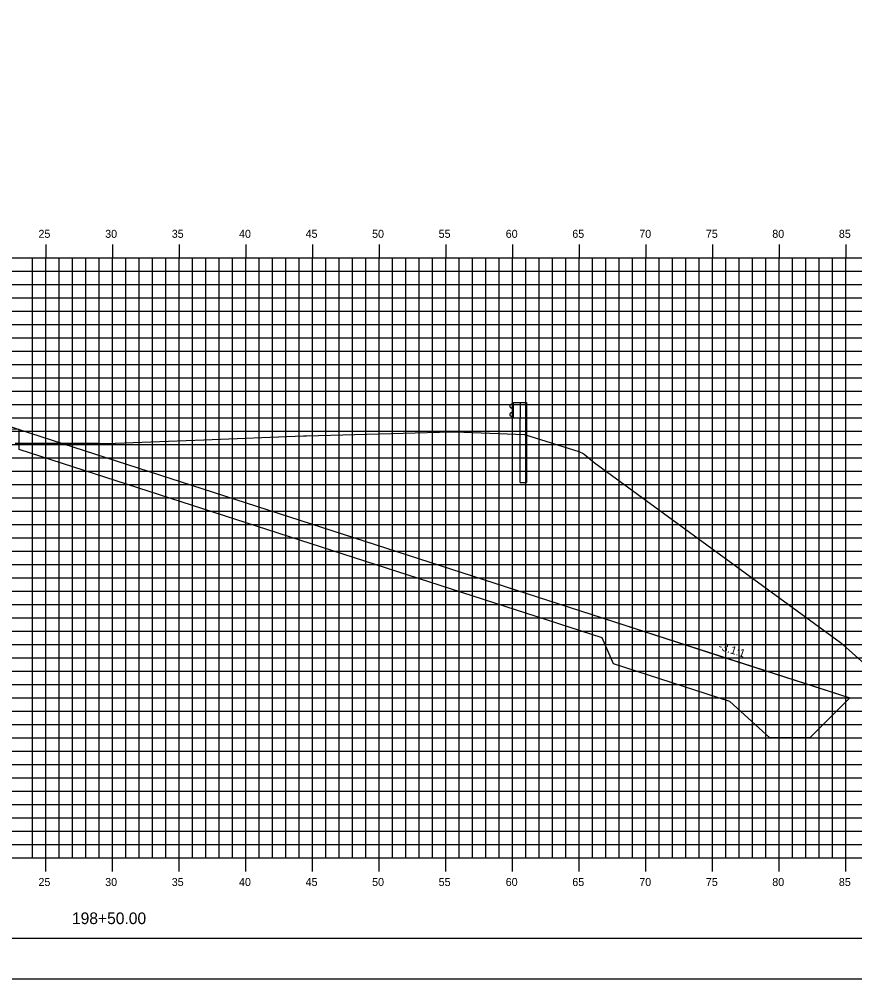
# Model space of a CAD drawing. Extents: x 850598 to 870284, y 366541 to 366651.
# Drawn here: x 864644.6 to 864707.2, y 366541.2 to 366613.1 of the extents above; entities that cross this region are included whole.
import ezdxf

# ---------------------------------------------------------------- set-up
doc = ezdxf.new("R2010")
doc.units = 0
for name, color, linetype in [('ANNOTATION', 7, 'Continuous'), ('BORDER', 7, 'Continuous'), ('D_Drainage_RipRap', 7, 'Continuous'), ('D_Roadway_Centerline', 7, 'Continuous'), ('D_Roadway_SlopeLines', 7, 'Continuous'), ('D_Roadway_SubGrade', 7, 'Continuous'), ('H_V ANNOTATION', 7, 'Continuous'), ('MAJOR', 7, 'Continuous'), ('MINOR', 7, 'Continuous'), ('PLOT BOUNDARY', 7, 'Continuous'), ('S_Guardrail_Beam', 7, 'Continuous'), ('S_Roadway_Centerline', 7, 'Continuous')]:
    doc.layers.add(name, color=color, linetype=linetype)

msp = doc.modelspace()

# ---------------------------------------------------------------- linework, layer by layer
at = {"layer": 'BORDER'}
msp.add_line((864576.56, 366544.225), (864736.56, 366544.225), dxfattribs=at)
at = {"layer": 'D_Drainage_RipRap'}
msp.add_lwpolyline([(864688.272, 366568.225), (864696.976, 366565.412), (864706.838, 366562.225), (864703.838, 366559.225), (864700.838, 366559.225), (864697.838, 366561.962), (864689.134, 366564.775), (864688.272, 366566.725), (864644.559, 366580.852), (864644.559, 366582.352)], close=True, dxfattribs=at)
at = {"layer": 'D_Roadway_Centerline'}
msp.add_lwpolyline([(864589.971, 366588.675), (864600.514, 366585.16), (864603.559, 366582.502), (864604.014, 366584.95), (864604.105, 366584.952), (864604.183, 366584.906), (864604.553, 366584.519), (864604.559, 366584.352), (864610.559, 366584.712), (864621.559, 366585.042), (864632.559, 366584.712), (864636.559, 366584.472), (864638.559, 366584.352), (864644.559, 366582.352), (864688.272, 366568.225), (864696.976, 366565.412), (864706.838, 366562.225), (864710.838, 366562.225)], dxfattribs=at)
at = {"layer": 'D_Roadway_SlopeLines'}
msp.add_lwpolyline([(864644.559, 366582.352), (864706.838, 366562.225), (864706.838, 366562.225)], dxfattribs=at)
at = {"layer": 'D_Roadway_SubGrade'}
msp.add_lwpolyline([(864632.559, 366584.212), (864633.559, 366584.152), (864633.559, 366584.402), (864638.559, 366584.102), (864638.559, 366584.352), (864644.559, 366582.352), (864632.559, 366582.712)], close=True, dxfattribs=at)
at = {"layer": 'MAJOR'}
for p, q in [((864646.559, 366596.227), (864646.559, 366595.225)), ((864646.559, 366596.227), (864646.559, 366595.225)), ((864651.559, 366596.227), (864651.559, 366595.225)), ((864651.559, 366596.227), (864651.559, 366595.225)), ((864656.559, 366596.227), (864656.559, 366595.225)), ((864656.559, 366596.227), (864656.559, 366595.225)), ((864661.559, 366596.227), (864661.559, 366595.225)), ((864661.559, 366596.227), (864661.559, 366595.225)), ((864666.559, 366596.227), (864666.559, 366595.225)), ((864666.559, 366596.227), (864666.559, 366595.225)), ((864671.559, 366596.227), (864671.559, 366595.225)), ((864671.559, 366596.227), (864671.559, 366595.225)), ((864676.559, 366596.227), (864676.559, 366595.225)), ((864676.559, 366596.227), (864676.559, 366595.225)), ((864681.559, 366596.227), (864681.559, 366595.225)), ((864681.559, 366596.227), (864681.559, 366595.225)), ((864686.559, 366596.227), (864686.559, 366595.225)), ((864686.559, 366596.227), (864686.559, 366595.225)), ((864691.559, 366596.227), (864691.559, 366595.225)), ((864691.559, 366596.227), (864691.559, 366595.225)), ((864696.559, 366596.227), (864696.559, 366595.225)), ((864696.559, 366596.227), (864696.559, 366595.225)), ((864701.559, 366596.227), (864701.559, 366595.225)), ((864701.559, 366596.227), (864701.559, 366595.225)), ((864706.559, 366596.227), (864706.559, 366595.225)), ((864706.559, 366596.227), (864706.559, 366595.225)), ((864581.559, 366595.225), (864721.559, 366595.225)), ((864581.559, 366595.225), (864721.559, 366595.225)), ((864581.559, 366595.225), (864721.559, 366595.225)), ((864581.559, 366595.225), (864721.559, 366595.225)), ((864646.559, 366550.225), (864646.559, 366595.225)), ((864646.559, 366550.225), (864646.559, 366595.225)), ((864651.559, 366550.225), (864651.559, 366595.225)), ((864651.559, 366550.225), (864651.559, 366595.225)), ((864656.559, 366550.225), (864656.559, 366595.225)), ((864656.559, 366550.225), (864656.559, 366595.225)), ((864661.559, 366550.225), (864661.559, 366595.225)), ((864661.559, 366550.225), (864661.559, 366595.225)), ((864666.559, 366550.225), (864666.559, 366595.225)), ((864666.559, 366550.225), (864666.559, 366595.225)), ((864671.559, 366550.225), (864671.559, 366595.225)), ((864671.559, 366550.225), (864671.559, 366595.225)), ((864676.559, 366550.225), (864676.559, 366595.225)), ((864676.559, 366550.225), (864676.559, 366595.225)), ((864681.559, 366550.225), (864681.559, 366595.225)), ((864681.559, 366550.225), (864681.559, 366595.225)), ((864686.559, 366550.225), (864686.559, 366595.225)), ((864686.559, 366550.225), (864686.559, 366595.225)), ((864691.559, 366550.225), (864691.559, 366595.225)), ((864691.559, 366550.225), (864691.559, 366595.225)), ((864696.559, 366550.225), (864696.559, 366595.225)), ((864696.559, 366550.225), (864696.559, 366595.225)), ((864701.559, 366550.225), (864701.559, 366595.225)), ((864701.559, 366550.225), (864701.559, 366595.225)), ((864706.559, 366550.225), (864706.559, 366595.225)), ((864706.559, 366550.225), (864706.559, 366595.225)), ((864581.559, 366590.225), (864721.559, 366590.225)), ((864581.559, 366590.225), (864721.559, 366590.225)), ((864581.559, 366585.225), (864721.559, 366585.225)), ((864581.559, 366585.225), (864721.559, 366585.225)), ((864581.559, 366580.225), (864721.559, 366580.225)), ((864581.559, 366580.225), (864721.559, 366580.225)), ((864581.559, 366575.225), (864721.559, 366575.225)), ((864581.559, 366575.225), (864721.559, 366575.225)), ((864581.559, 366570.225), (864721.559, 366570.225)), ((864581.559, 366570.225), (864721.559, 366570.225)), ((864581.559, 366565.225), (864721.559, 366565.225)), ((864581.559, 366565.225), (864721.559, 366565.225)), ((864581.559, 366560.225), (864721.559, 366560.225)), ((864581.559, 366560.225), (864721.559, 366560.225)), ((864581.559, 366555.225), (864721.559, 366555.225)), ((864581.559, 366555.225), (864721.559, 366555.225)), ((864581.559, 366550.225), (864721.559, 366550.225)), ((864581.559, 366550.225), (864721.559, 366550.225)), ((864581.559, 366550.225), (864721.559, 366550.225)), ((864581.559, 366550.225), (864721.559, 366550.225)), ((864646.559, 366549.223), (864646.559, 366550.225)), ((864646.559, 366549.223), (864646.559, 366550.225)), ((864651.559, 366549.223), (864651.559, 366550.225)), ((864651.559, 366549.223), (864651.559, 366550.225)), ((864656.559, 366549.223), (864656.559, 366550.225)), ((864656.559, 366549.223), (864656.559, 366550.225)), ((864661.559, 366549.223), (864661.559, 366550.225)), ((864661.559, 366549.223), (864661.559, 366550.225)), ((864666.559, 366549.223), (864666.559, 366550.225)), ((864666.559, 366549.223), (864666.559, 366550.225)), ((864671.559, 366549.223), (864671.559, 366550.225)), ((864671.559, 366549.223), (864671.559, 366550.225)), ((864676.559, 366549.223), (864676.559, 366550.225)), ((864676.559, 366549.223), (864676.559, 366550.225)), ((864681.559, 366549.223), (864681.559, 366550.225)), ((864681.559, 366549.223), (864681.559, 366550.225)), ((864686.559, 366549.223), (864686.559, 366550.225)), ((864686.559, 366549.223), (864686.559, 366550.225)), ((864691.559, 366549.223), (864691.559, 366550.225)), ((864691.559, 366549.223), (864691.559, 366550.225)), ((864696.559, 366549.223), (864696.559, 366550.225)), ((864696.559, 366549.223), (864696.559, 366550.225)), ((864701.559, 366549.223), (864701.559, 366550.225)), ((864701.559, 366549.223), (864701.559, 366550.225)), ((864706.559, 366549.223), (864706.559, 366550.225)), ((864706.559, 366549.223), (864706.559, 366550.225))]:
    msp.add_line(p, q, dxfattribs=at)
at = {"layer": 'MINOR'}
for p, q in [((864645.559, 366550.225), (864645.559, 366595.225)), ((864645.559, 366550.225), (864645.559, 366595.225)), ((864647.559, 366550.225), (864647.559, 366595.225)), ((864647.559, 366550.225), (864647.559, 366595.225)), ((864648.559, 366550.225), (864648.559, 366595.225)), ((864648.559, 366550.225), (864648.559, 366595.225)), ((864649.559, 366550.225), (864649.559, 366595.225)), ((864649.559, 366550.225), (864649.559, 366595.225)), ((864650.559, 366550.225), (864650.559, 366595.225)), ((864650.559, 366550.225), (864650.559, 366595.225)), ((864652.559, 366550.225), (864652.559, 366595.225)), ((864652.559, 366550.225), (864652.559, 366595.225)), ((864653.559, 366550.225), (864653.559, 366595.225)), ((864653.559, 366550.225), (864653.559, 366595.225)), ((864654.559, 366550.225), (864654.559, 366595.225)), ((864654.559, 366550.225), (864654.559, 366595.225)), ((864655.559, 366550.225), (864655.559, 366595.225)), ((864655.559, 366550.225), (864655.559, 366595.225)), ((864657.559, 366550.225), (864657.559, 366595.225)), ((864657.559, 366550.225), (864657.559, 366595.225)), ((864658.559, 366550.225), (864658.559, 366595.225)), ((864658.559, 366550.225), (864658.559, 366595.225)), ((864659.559, 366550.225), (864659.559, 366595.225)), ((864659.559, 366550.225), (864659.559, 366595.225)), ((864660.559, 366550.225), (864660.559, 366595.225)), ((864660.559, 366550.225), (864660.559, 366595.225)), ((864662.559, 366550.225), (864662.559, 366595.225)), ((864662.559, 366550.225), (864662.559, 366595.225)), ((864663.559, 366550.225), (864663.559, 366595.225)), ((864663.559, 366550.225), (864663.559, 366595.225)), ((864664.559, 366550.225), (864664.559, 366595.225)), ((864664.559, 366550.225), (864664.559, 366595.225)), ((864665.559, 366550.225), (864665.559, 366595.225)), ((864665.559, 366550.225), (864665.559, 366595.225)), ((864667.559, 366550.225), (864667.559, 366595.225)), ((864667.559, 366550.225), (864667.559, 366595.225)), ((864668.559, 366550.225), (864668.559, 366595.225)), ((864668.559, 366550.225), (864668.559, 366595.225)), ((864669.559, 366550.225), (864669.559, 366595.225)), ((864669.559, 366550.225), (864669.559, 366595.225)), ((864670.559, 366550.225), (864670.559, 366595.225)), ((864670.559, 366550.225), (864670.559, 366595.225)), ((864672.559, 366550.225), (864672.559, 366595.225)), ((864672.559, 366550.225), (864672.559, 366595.225)), ((864673.559, 366550.225), (864673.559, 366595.225)), ((864673.559, 366550.225), (864673.559, 366595.225)), ((864674.559, 366550.225), (864674.559, 366595.225)), ((864674.559, 366550.225), (864674.559, 366595.225)), ((864675.559, 366550.225), (864675.559, 366595.225)), ((864675.559, 366550.225), (864675.559, 366595.225)), ((864677.559, 366550.225), (864677.559, 366595.225)), ((864677.559, 366550.225), (864677.559, 366595.225)), ((864678.559, 366550.225), (864678.559, 366595.225)), ((864678.559, 366550.225), (864678.559, 366595.225)), ((864679.559, 366550.225), (864679.559, 366595.225)), ((864679.559, 366550.225), (864679.559, 366595.225)), ((864680.559, 366550.225), (864680.559, 366595.225)), ((864680.559, 366550.225), (864680.559, 366595.225)), ((864682.559, 366550.225), (864682.559, 366595.225)), ((864682.559, 366550.225), (864682.559, 366595.225)), ((864683.559, 366550.225), (864683.559, 366595.225)), ((864683.559, 366550.225), (864683.559, 366595.225)), ((864684.559, 366550.225), (864684.559, 366595.225)), ((864684.559, 366550.225), (864684.559, 366595.225)), ((864685.559, 366550.225), (864685.559, 366595.225)), ((864685.559, 366550.225), (864685.559, 366595.225)), ((864687.559, 366550.225), (864687.559, 366595.225)), ((864687.559, 366550.225), (864687.559, 366595.225)), ((864688.559, 366550.225), (864688.559, 366595.225)), ((864688.559, 366550.225), (864688.559, 366595.225)), ((864689.559, 366550.225), (864689.559, 366595.225)), ((864689.559, 366550.225), (864689.559, 366595.225)), ((864690.559, 366550.225), (864690.559, 366595.225)), ((864690.559, 366550.225), (864690.559, 366595.225)), ((864692.559, 366550.225), (864692.559, 366595.225)), ((864692.559, 366550.225), (864692.559, 366595.225)), ((864693.559, 366550.225), (864693.559, 366595.225)), ((864693.559, 366550.225), (864693.559, 366595.225)), ((864694.559, 366550.225), (864694.559, 366595.225)), ((864694.559, 366550.225), (864694.559, 366595.225)), ((864695.559, 366550.225), (864695.559, 366595.225)), ((864695.559, 366550.225), (864695.559, 366595.225)), ((864697.559, 366550.225), (864697.559, 366595.225)), ((864697.559, 366550.225), (864697.559, 366595.225)), ((864698.559, 366550.225), (864698.559, 366595.225)), ((864698.559, 366550.225), (864698.559, 366595.225)), ((864699.559, 366550.225), (864699.559, 366595.225)), ((864699.559, 366550.225), (864699.559, 366595.225)), ((864700.559, 366550.225), (864700.559, 366595.225)), ((864700.559, 366550.225), (864700.559, 366595.225)), ((864702.559, 366550.225), (864702.559, 366595.225)), ((864702.559, 366550.225), (864702.559, 366595.225)), ((864703.559, 366550.225), (864703.559, 366595.225)), ((864703.559, 366550.225), (864703.559, 366595.225)), ((864704.559, 366550.225), (864704.559, 366595.225)), ((864704.559, 366550.225), (864704.559, 366595.225)), ((864705.559, 366550.225), (864705.559, 366595.225)), ((864705.559, 366550.225), (864705.559, 366595.225)), ((864581.559, 366594.225), (864721.559, 366594.225)), ((864581.559, 366594.225), (864721.559, 366594.225)), ((864581.559, 366593.225), (864721.559, 366593.225)), ((864581.559, 366593.225), (864721.559, 366593.225)), ((864581.559, 366592.225), (864721.559, 366592.225)), ((864581.559, 366592.225), (864721.559, 366592.225)), ((864581.559, 366591.225), (864721.559, 366591.225)), ((864581.559, 366591.225), (864721.559, 366591.225)), ((864581.559, 366589.225), (864721.559, 366589.225)), ((864581.559, 366589.225), (864721.559, 366589.225)), ((864581.559, 366588.225), (864721.559, 366588.225)), ((864581.559, 366588.225), (864721.559, 366588.225)), ((864581.559, 366587.225), (864721.559, 366587.225)), ((864581.559, 366587.225), (864721.559, 366587.225)), ((864581.559, 366586.225), (864721.559, 366586.225)), ((864581.559, 366586.225), (864721.559, 366586.225)), ((864581.559, 366584.225), (864721.559, 366584.225)), ((864581.559, 366584.225), (864721.559, 366584.225)), ((864581.559, 366583.225), (864721.559, 366583.225)), ((864581.559, 366583.225), (864721.559, 366583.225)), ((864581.559, 366582.225), (864721.559, 366582.225)), ((864581.559, 366582.225), (864721.559, 366582.225)), ((864581.559, 366581.225), (864721.559, 366581.225)), ((864581.559, 366581.225), (864721.559, 366581.225)), ((864581.559, 366579.225), (864721.559, 366579.225)), ((864581.559, 366579.225), (864721.559, 366579.225)), ((864581.559, 366578.225), (864721.559, 366578.225)), ((864581.559, 366578.225), (864721.559, 366578.225)), ((864581.559, 366577.225), (864721.559, 366577.225)), ((864581.559, 366577.225), (864721.559, 366577.225)), ((864581.559, 366576.225), (864721.559, 366576.225)), ((864581.559, 366576.225), (864721.559, 366576.225)), ((864581.559, 366574.225), (864721.559, 366574.225)), ((864581.559, 366574.225), (864721.559, 366574.225)), ((864581.559, 366573.225), (864721.559, 366573.225)), ((864581.559, 366573.225), (864721.559, 366573.225)), ((864581.559, 366572.225), (864721.559, 366572.225)), ((864581.559, 366572.225), (864721.559, 366572.225)), ((864581.559, 366571.225), (864721.559, 366571.225)), ((864581.559, 366571.225), (864721.559, 366571.225)), ((864581.559, 366569.225), (864721.559, 366569.225)), ((864581.559, 366569.225), (864721.559, 366569.225)), ((864581.559, 366568.225), (864721.559, 366568.225)), ((864581.559, 366568.225), (864721.559, 366568.225)), ((864581.559, 366567.225), (864721.559, 366567.225)), ((864581.559, 366567.225), (864721.559, 366567.225)), ((864581.559, 366566.225), (864721.559, 366566.225)), ((864581.559, 366566.225), (864721.559, 366566.225)), ((864581.559, 366564.225), (864721.559, 366564.225)), ((864581.559, 366564.225), (864721.559, 366564.225)), ((864581.559, 366563.225), (864721.559, 366563.225)), ((864581.559, 366563.225), (864721.559, 366563.225)), ((864581.559, 366562.225), (864721.559, 366562.225)), ((864581.559, 366562.225), (864721.559, 366562.225)), ((864581.559, 366561.225), (864721.559, 366561.225)), ((864581.559, 366561.225), (864721.559, 366561.225)), ((864581.559, 366559.225), (864721.559, 366559.225)), ((864581.559, 366559.225), (864721.559, 366559.225)), ((864581.559, 366558.225), (864721.559, 366558.225)), ((864581.559, 366558.225), (864721.559, 366558.225)), ((864581.559, 366557.225), (864721.559, 366557.225)), ((864581.559, 366557.225), (864721.559, 366557.225)), ((864581.559, 366556.225), (864721.559, 366556.225)), ((864581.559, 366556.225), (864721.559, 366556.225)), ((864581.559, 366554.225), (864721.559, 366554.225)), ((864581.559, 366554.225), (864721.559, 366554.225)), ((864581.559, 366553.225), (864721.559, 366553.225)), ((864581.559, 366553.225), (864721.559, 366553.225)), ((864581.559, 366552.225), (864721.559, 366552.225)), ((864581.559, 366552.225), (864721.559, 366552.225)), ((864581.559, 366551.225), (864721.559, 366551.225)), ((864581.559, 366551.225), (864721.559, 366551.225))]:
    msp.add_line(p, q, dxfattribs=at)
at = {"layer": 'PLOT BOUNDARY'}
msp.add_lwpolyline([(864568.466, 366541.166), (864738.466, 366541.166), (864738.466, 366651.166), (864568.466, 366651.166)], close=True, dxfattribs=at)
at = {"layer": 'S_Guardrail_Beam'}
for p, q in [((864681.527, 366584.278), (864681.384, 366584.178)), ((864681.384, 366584.034), (864681.579, 366583.898)), ((864681.626, 366584.299), (864681.544, 366584.284)), ((864681.626, 366584.372), (864682.116, 366584.372)), ((864681.626, 366583.205), (864681.626, 366584.372)), ((864682.116, 366584.372), (864682.607, 366584.372)), ((864682.116, 366584.372), (864682.116, 366583.205)), ((864682.607, 366584.372), (864682.607, 366578.372)), ((864681.579, 366583.678), (864681.384, 366583.542)), ((864681.384, 366583.399), (864681.527, 366583.299)), ((864681.613, 366583.834), (864681.613, 366583.743)), ((864681.544, 366583.292), (864681.626, 366583.278)), ((864682.116, 366583.205), (864681.626, 366583.205)), ((864682.116, 366578.372), (864682.116, 366583.205)), ((864682.116, 366578.372), (864682.607, 366578.372))]:
    msp.add_line(p, q, dxfattribs=at)
for centre, major_axis, start_param, end_param in [((864681.434, 366584.106), (-0.0877, 0), 5.323254, 7.243116), ((864681.551, 366584.244), (-0.0417, 0), 4.886922, 5.323254), ((864681.434, 366583.471), (-0.0877, 0), 5.323254, 7.243116), ((864681.534, 366583.834), (0.0789, 0), 0, 0.959931), ((864681.534, 366583.743), (0.0789, 0), 5.323254, 6.283185), ((864681.551, 366583.333), (-0.0417, 0), 0.959931, 1.396263)]:
    msp.add_ellipse(centre, major_axis=major_axis, ratio=0.995501, start_param=start_param, end_param=end_param, dxfattribs=at)
at = {"layer": 'S_Roadway_Centerline'}
msp.add_lwpolyline([(864644.259, 366581.329), (864650.569, 366581.32), (864651.243, 366581.304), (864651.756, 366581.314), (864651.777, 366581.331), (864658.417, 366581.585), (864665.87, 366581.873), (864666.104, 366581.879), (864676.989, 366582.167), (864677.166, 366582.173), (864677.252, 366582.17), (864682.449, 366581.973), (864686.525, 366580.706), (864686.863, 366580.542), (864686.937, 366580.502), (864687.687, 366579.883), (864706.14, 366566.394), (864713.934, 366559.478), (864714.168, 366559.258), (864714.783, 366559.016), (864721.559, 366557.671)], dxfattribs=at)

# ---------------------------------------------------------------- texts
at = {"layer": 'ANNOTATION'}
msp.add_text('-3.1:1', height=0.6, rotation=342.09062, dxfattribs=at).set_placement((864696.94, 366565.875))
at = {"layer": 'H_V ANNOTATION'}
for s, height, p in [('25', 0.6, (864646.005, 366596.725)), ('30', 0.6, (864651.008, 366596.725)), ('35', 0.6, (864656, 366596.725)), ('40', 0.6, (864661.045, 366596.725)), ('45', 0.6, (864666.037, 366596.725)), ('50', 0.6, (864671.024, 366596.725)), ('55', 0.6, (864676.016, 366596.725)), ('60', 0.6, (864681.045, 366596.725)), ('65', 0.6, (864686.037, 366596.725)), ('70', 0.6, (864691.061, 366596.725)), ('75', 0.6, (864696.053, 366596.725)), ('80', 0.6, (864701.035, 366596.725)), ('85', 0.6, (864706.027, 366596.725)), ('25', 0.6, (864646.005, 366548.125)), ('30', 0.6, (864651.008, 366548.125)), ('35', 0.6, (864656, 366548.125)), ('40', 0.6, (864661.045, 366548.125)), ('45', 0.6, (864666.037, 366548.125)), ('50', 0.6, (864671.024, 366548.125)), ('55', 0.6, (864676.016, 366548.125)), ('60', 0.6, (864681.045, 366548.125)), ('65', 0.6, (864686.037, 366548.125)), ('70', 0.6, (864691.061, 366548.125)), ('75', 0.6, (864696.053, 366548.125)), ('80', 0.6, (864701.035, 366548.125)), ('85', 0.6, (864706.027, 366548.125)), ('198+50.00', 0.875, (864648.516, 366545.268))]:
    msp.add_text(s, height=height, dxfattribs=at).set_placement(p)
at = {"layer": 'S_Roadway_Centerline'}
for s, p in [('C', (864666.099, 366581.879)), ('L', (864666.104, 366581.872))]:
    msp.add_text(s, height=0.0146, dxfattribs=at).set_placement(p)

doc.saveas('drawing.dxf')
